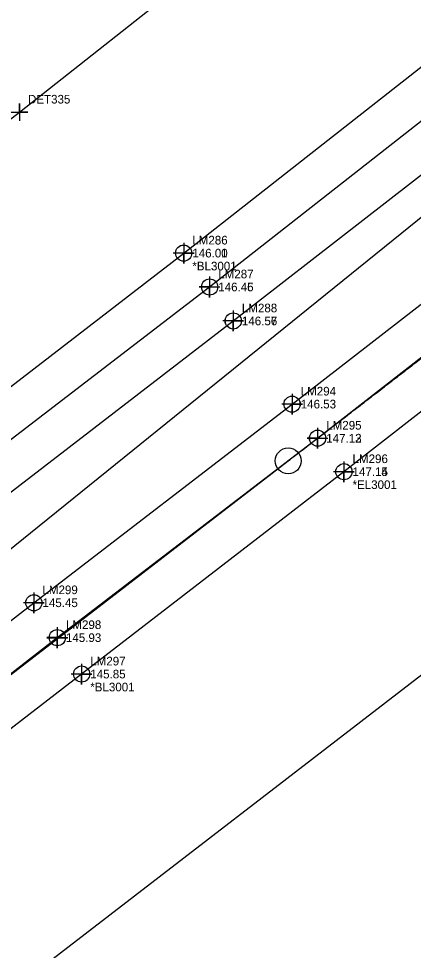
# Model space of a CAD drawing. Extents: x 2262665 to 2270527, y 505476 to 514960.
# Drawn here: x 2265038.5 to 2265152.7, y 507873.1 to 508142.9 of the extents above; entities that cross this region are included whole.
import ezdxf

# ---------------------------------------------------------------- set-up
doc = ezdxf.new("R2010")
doc.units = 0
for name, color, linetype in [('Exist Horizontal Alignment', 7, 'Continuous'), ('Exist Property Corner CELL', 7, 'Continuous'), ('Exist Property Corner Cogo Number', 7, 'Continuous'), ('Exist Right of Way Control of Access Line', 7, 'Continuous'), ('Exist Roads EOP', 7, 'Continuous'), ('Exist Roads EOP Cogo Comment', 7, 'Continuous'), ('Exist Roads EOP Cogo Elevation', 7, 'Continuous'), ('Exist Roads EOP Cogo Number', 7, 'Continuous'), ('Exist Roads EOP Cogo Point CELL', 7, 'Continuous'), ('Exist Roads EOT', 7, 'Continuous'), ('Exist Roads EOT Cogo Elevation', 7, 'Continuous'), ('Exist Roads EOT Cogo Number', 7, 'Continuous'), ('Exist Roads EOT Cogo Point CELL', 7, 'Continuous'), ('Exist Structure Minor Pipes RCP 15 Inch', 7, 'Continuous')]:
    doc.layers.add(name, color=color, linetype=linetype)

msp = doc.modelspace()

# ---------------------------------------------------------------- linework, layer by layer
at = {"layer": 'Exist Horizontal Alignment'}
msp.add_line((2264563.6, 507588.78), (2265116.51, 508014.84), dxfattribs=at)
msp.add_circle((2265116.51, 508014.84), 3.75, dxfattribs=at)
msp.add_spline([(2265116.51, 508014.84), (2265118.65, 508016.49), (2265120.79, 508018.14), (2265122.93, 508019.79), (2265125.07, 508021.44), (2265127.21, 508023.09), (2265129.35, 508024.74), (2265131.49, 508026.39), (2265133.63, 508028.04), (2265135.77, 508029.69), (2265137.91, 508031.34), (2265140.05, 508032.99), (2265142.19, 508034.64), (2265144.33, 508036.29), (2265146.47, 508037.94), (2265148.61, 508039.6), (2265150.74, 508041.25), (2265152.88, 508042.9), (2265155.02, 508044.56), (2265157.16, 508046.21), (2265159.29, 508047.87), (2265161.43, 508049.52), (2265163.57, 508051.18), (2265165.7, 508052.83), (2265167.84, 508054.49), (2265169.97, 508056.15), (2265172.11, 508057.81), (2265174.24, 508059.47), (2265176.37, 508061.13), (2265178.5, 508062.79), (2265180.64, 508064.45), (2265182.77, 508066.11), (2265184.9, 508067.77), (2265187.03, 508069.44), (2265189.16, 508071.1), (2265191.28, 508072.77), (2265193.41, 508074.44), (2265195.54, 508076.1), (2265197.67, 508077.77), (2265199.79, 508079.44), (2265201.92, 508081.11), (2265204.04, 508082.78), (2265206.16, 508084.46), (2265208.28, 508086.13), (2265210.4, 508087.81), (2265212.52, 508089.48), (2265214.64, 508091.16), (2265216.76, 508092.84), (2265218.88, 508094.52), (2265220.99, 508096.2), (2265223.11, 508097.88), (2265225.22, 508099.57), (2265227.34, 508101.25), (2265229.45, 508102.94), (2265231.56, 508104.63), (2265233.67, 508106.32), (2265235.78, 508108.01), (2265237.88, 508109.7), (2265239.99, 508111.4), (2265242.09, 508113.09), (2265244.2, 508114.79), (2265246.3, 508116.49), (2265248.4, 508118.19), (2265250.5, 508119.89), (2265252.6, 508121.59), (2265254.69, 508123.3), (2265256.79, 508125.01), (2265258.88, 508126.72), (2265260.97, 508128.43), (2265263.07, 508130.14), (2265265.15, 508131.85), (2265267.24, 508133.57), (2265269.33, 508135.29), (2265271.41, 508137.01), (2265273.5, 508138.73)], degree=3, dxfattribs=at)
at = {"layer": 'Exist Property Corner CELL'}
msp.add_line((2265038.72, 508115.78), (2265038.72, 508115.78), dxfattribs=at)
msp.add_lwpolyline([(2265036.22, 508115.78), (2265041.22, 508115.78), (2265038.72, 508115.78), (2265038.72, 508118.28), (2265038.72, 508113.28)], dxfattribs=at)
at = {"layer": 'Exist Right of Way Control of Access Line'}
for p, q in [((2265038.72, 508115.78), (2265192.25, 508236.92)), ((2264488.37, 507691.7), (2265038.72, 508115.78)), ((2264610.44, 507533.27), (2265160.79, 507957.36))]:
    msp.add_line(p, q, dxfattribs=at)
at = {"layer": 'Exist Roads EOP'}
for points in [[(2264604.13, 507673.17), (2264652.18, 507710.12), (2264729.46, 507770.12), (2264804.34, 507827.5), (2264878.61, 507884.49), (2264953.4, 507941.83), (2265025.73, 507997.77), (2265100.61, 508055.34), (2265175.62, 508113.68), (2265249.21, 508173.29), (2265321.97, 508235.58), (2265396.59, 508304.14), (2265463.32, 508369.68), (2265525.52, 508435.63), (2265587.08, 508505.56), (2265646.09, 508576.73), (2265702.44, 508648.91), (2265758.48, 508726.47), (2265812.43, 508805.68)], [(2264622.96, 507650.09), (2264669.69, 507686.11), (2264747.6, 507746.03), (2264823.02, 507803.99), (2264895.49, 507859.73), (2264970.56, 507917.69), (2265042.91, 507973.75), (2265117.63, 508031.26), (2265192.77, 508089.56), (2265267.51, 508149.88), (2265340.79, 508212.44), (2265416.18, 508281.7), (2265483.07, 508347.24), (2265547.56, 508415.53), (2265609.81, 508485.51), (2265669.26, 508556.91), (2265726.09, 508630), (2265782.72, 508708.15), (2265836.53, 508788.04)], [(2264589.08, 507692.53), (2264637.26, 507729.66), (2264714.99, 507789.55), (2264789.92, 507847.03), (2264863.62, 507903.58), (2264937.94, 507960.85), (2265012.05, 508017.75), (2265086.27, 508074.98), (2265160.63, 508133.38), (2265234.21, 508192.54), (2265306.16, 508254.54), (2265379.88, 508321.65), (2265446.65, 508386.97), (2265507.93, 508452.08), (2265569.21, 508521.55), (2265627.59, 508592.93), (2265683.12, 508664.16), (2265738.79, 508741.02), (2265756.07, 508766.2)], [(2265684.68, 508536.79), (2265628.24, 508469.05), (2265566.02, 508398.87), (2265500.44, 508329.56), (2265432.73, 508263.15), (2265356.77, 508193.7), (2265282.75, 508130.52), (2265207.97, 508070.47), (2265132.61, 508011.69), (2265056.74, 507953.11), (2264985.01, 507897.76), (2264909.79, 507839.57), (2264837.99, 507784.49), (2264762.26, 507726.1), (2264683.86, 507665.88)]]:
    msp.add_lwpolyline(points, dxfattribs=at)
at = {"layer": 'Exist Roads EOP Cogo Point CELL'}
for points in [[(2265086.26, 508077.97), (2265086.26, 508071.97), (2265086.26, 508074.97), (2265089.26, 508074.97), (2265083.26, 508074.97)], [(2265086.27, 508077.98), (2265086.27, 508071.98), (2265086.27, 508074.98), (2265089.27, 508074.98), (2265083.27, 508074.98)], [(2265100.6, 508058.34), (2265100.6, 508052.34), (2265100.6, 508055.34), (2265103.6, 508055.34), (2265097.6, 508055.34)], [(2265100.61, 508058.34), (2265100.61, 508052.34), (2265100.61, 508055.34), (2265103.61, 508055.34), (2265097.61, 508055.34)], [(2265117.62, 508034.26), (2265117.62, 508028.26), (2265117.62, 508031.26), (2265120.62, 508031.26), (2265114.62, 508031.26)], [(2265117.63, 508034.26), (2265117.63, 508028.26), (2265117.63, 508031.26), (2265120.63, 508031.26), (2265114.63, 508031.26)], [(2265132.61, 508014.69), (2265132.61, 508008.69), (2265132.61, 508011.69), (2265135.61, 508011.69), (2265129.61, 508011.69)], [(2265132.62, 508014.69), (2265132.62, 508008.69), (2265132.62, 508011.69), (2265135.62, 508011.69), (2265129.62, 508011.69)], [(2265042.91, 507976.75), (2265042.91, 507970.75), (2265042.91, 507973.75), (2265045.91, 507973.75), (2265039.91, 507973.75)], [(2265042.91, 507976.75), (2265042.91, 507970.75), (2265042.91, 507973.75), (2265045.91, 507973.75), (2265039.91, 507973.75)], [(2265056.74, 507956.11), (2265056.74, 507950.11), (2265056.74, 507953.11), (2265059.74, 507953.11), (2265053.74, 507953.11)], [(2265056.74, 507956.11), (2265056.74, 507950.11), (2265056.74, 507953.11), (2265059.74, 507953.11), (2265053.74, 507953.11)]]:
    msp.add_lwpolyline(points, dxfattribs=at)
for centre in [(2265086.26, 508074.97), (2265086.27, 508074.98), (2265100.61, 508055.34), (2265100.6, 508055.34), (2265117.62, 508031.26), (2265117.63, 508031.26), (2265132.61, 508011.69), (2265132.62, 508011.69), (2265042.91, 507973.75), (2265042.91, 507973.75), (2265056.74, 507953.11), (2265056.74, 507953.11)]:
    msp.add_circle(centre, 2.34, dxfattribs=at)
at = {"layer": 'Exist Roads EOT'}
for points in [[(2264355.6, 507490.59), (2264438.39, 507557.92), (2264515.74, 507619.63), (2264596.53, 507682.98), (2264644.8, 507719.95), (2264722.22, 507780.13), (2264797.31, 507837.32), (2264871.27, 507893.95), (2264945.98, 507951.46), (2265019.16, 508007.99), (2265093.77, 508065.17), (2265168.17, 508123.63), (2265241.66, 508182.89), (2265313.79, 508245.24), (2265388.67, 508313.15), (2265454.9, 508378.68), (2265516.64, 508444.01), (2265578.28, 508513.6), (2265637.19, 508584.7), (2265692.99, 508656.91), (2265748.78, 508733.7), (2265775.13, 508772.3)], [(2264387.25, 507447.54), (2264469.24, 507514.31), (2264548.37, 507577.38), (2264630.86, 507640.65), (2264676.76, 507676.3), (2264754.66, 507736.06), (2264830.22, 507794.41), (2264902.47, 507849.79), (2264977.44, 507907.47), (2265049.71, 507963.66), (2265125.01, 508021.39), (2265200.16, 508080.1), (2265274.69, 508140.15), (2265348.74, 508203.05), (2265424.49, 508272.43), (2265491.61, 508338.47), (2265557.1, 508407.36), (2265618.9, 508477.1), (2265678.7, 508548.94), (2265735.91, 508622.32), (2265792.76, 508700.56), (2265828.5, 508753.55)]]:
    msp.add_lwpolyline(points, dxfattribs=at)
at = {"layer": 'Exist Roads EOT Cogo Point CELL'}
for points in [[(2265093.77, 508068.17), (2265093.77, 508062.17), (2265093.77, 508065.17), (2265090.77, 508065.17), (2265096.77, 508065.17)], [(2265093.77, 508068.17), (2265093.77, 508062.17), (2265093.77, 508065.17), (2265090.77, 508065.17), (2265096.77, 508065.17)], [(2265125, 508024.39), (2265125, 508018.39), (2265125, 508021.39), (2265122, 508021.39), (2265128, 508021.39)], [(2265125.01, 508024.39), (2265125.01, 508018.39), (2265125.01, 508021.39), (2265122.01, 508021.39), (2265128.01, 508021.39)], [(2265049.7, 507966.65), (2265049.7, 507960.65), (2265049.7, 507963.65), (2265046.7, 507963.65), (2265052.7, 507963.65)], [(2265049.71, 507966.66), (2265049.71, 507960.66), (2265049.71, 507963.66), (2265046.71, 507963.66), (2265052.71, 507963.66)]]:
    msp.add_lwpolyline(points, dxfattribs=at)
for centre in [(2265093.77, 508065.17), (2265093.77, 508065.17), (2265125, 508021.39), (2265125.01, 508021.39), (2265049.7, 507963.65), (2265049.71, 507963.66)]:
    msp.add_circle(centre, 2.34, dxfattribs=at)
at = {"layer": 'Exist Structure Minor Pipes RCP 15 Inch'}
msp.add_line((2265372.98, 508261.49), (2264951.02, 507920.49), dxfattribs=at)

# ---------------------------------------------------------------- texts
at = {"layer": 'Exist Property Corner Cogo Number'}
msp.add_text('DET335', height=2.5, dxfattribs=at).set_placement((2265041.22, 508118.28))
at = {"layer": 'Exist Roads EOP Cogo Comment'}
for s, p in [('*BL3001', (2265088.76, 508069.97)), ('*BL3001', (2265088.77, 508069.98)), ('*EL3001', (2265135.11, 508006.69)), ('*EL3001', (2265135.12, 508006.69)), ('*BL3001', (2265059.24, 507948.11)), ('*BL3001', (2265059.24, 507948.11))]:
    msp.add_text(s, height=2.5, dxfattribs=at).set_placement(p)
at = {"layer": 'Exist Roads EOP Cogo Elevation'}
for s, p in [('146.01', (2265088.76, 508073.72)), ('146.00', (2265088.77, 508073.73)), ('146.57', (2265103.1, 508054.09)), ('146.56', (2265103.11, 508054.09)), ('146.53', (2265120.13, 508030.01)), ('146.53', (2265120.12, 508030.01)), ('147.15', (2265135.11, 508010.44)), ('147.14', (2265135.12, 508010.44)), ('145.45', (2265045.41, 507972.5)), ('145.45', (2265045.41, 507972.5)), ('145.85', (2265059.24, 507951.86)), ('145.85', (2265059.24, 507951.86))]:
    msp.add_text(s, height=2.5, dxfattribs=at).set_placement(p)
at = {"layer": 'Exist Roads EOP Cogo Number'}
for s, p in [('LM286', (2265088.76, 508077.47)), ('LM286', (2265088.77, 508077.48)), ('LM288', (2265103.1, 508057.84)), ('LM288', (2265103.11, 508057.84)), ('LM294', (2265120.13, 508033.76)), ('LM294', (2265120.12, 508033.76)), ('LM296', (2265135.12, 508014.19)), ('LM296', (2265135.11, 508014.19)), ('LM299', (2265045.41, 507976.25)), ('LM299', (2265045.41, 507976.25)), ('LM297', (2265059.24, 507955.61)), ('LM297', (2265059.24, 507955.61))]:
    msp.add_text(s, height=2.5, dxfattribs=at).set_placement(p)
at = {"layer": 'Exist Roads EOT Cogo Elevation'}
for s, p in [('146.46', (2265096.27, 508063.92)), ('146.45', (2265096.27, 508063.92)), ('147.13', (2265127.5, 508020.14)), ('147.12', (2265127.51, 508020.14)), ('145.93', (2265052.2, 507962.4)), ('145.93', (2265052.21, 507962.41))]:
    msp.add_text(s, height=2.5, dxfattribs=at).set_placement(p)
at = {"layer": 'Exist Roads EOT Cogo Number'}
for s, p in [('LM287', (2265096.27, 508067.67)), ('LM287', (2265096.27, 508067.67)), ('LM295', (2265127.5, 508023.89)), ('LM295', (2265127.51, 508023.89)), ('LM298', (2265052.2, 507966.15)), ('LM298', (2265052.21, 507966.16))]:
    msp.add_text(s, height=2.5, dxfattribs=at).set_placement(p)

doc.saveas('drawing.dxf')
